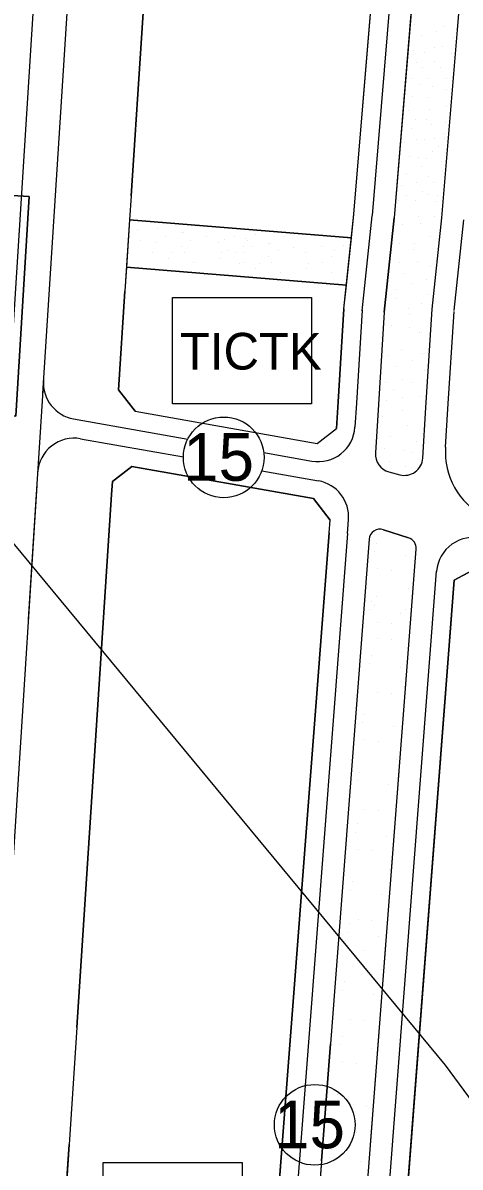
# Model space of a CAD drawing. Extents: x 419109 to 421295, y 4452223 to 4457798.
# Drawn here: x 420098 to 420217.2, y 4452952.7 to 4453264.7 of the extents above; entities that cross this region are included whole.
import ezdxf

# ---------------------------------------------------------------- set-up
doc = ezdxf.new("R2010")
doc.units = 0
for name, color, linetype in [('ADA', 7, 'Continuous'), ('ADAKENARI', 7, 'Continuous'), ('Default', 7, 'Continuous'), ('KALDIRIM', 7, 'Continuous'), ('KD_DAIRE', 7, 'Continuous'), ('KD_YGEN', 7, 'Continuous'), ('LJ_SEMBOL', 7, 'Continuous'), ('PL_AYA_PARK_DINLENME', 7, 'Continuous'), ('PL_RAYLI_TOPLU_TAŞIMA_İST', 7, 'Continuous'), ('PL_TİCK', 7, 'Continuous'), ('PL_TURZM', 7, 'Continuous'), ('RAYLI_TOPLU_TAŞIMA_HATTI', 7, 'Continuous'), ('SN_3_DERECE_KAYNAK_KORUMA', 7, 'Continuous'), ('TR_PARKALANI', 7, 'Continuous'), ('TR_TİC_TURIZM_K', 7, 'Continuous'), ('TR_TİCK', 7, 'Continuous')]:
    doc.layers.add(name, color=color, linetype=linetype)

# ---------------------------------------------------------------- blocks, each defined once
blk = doc.blocks.new('POINT_DISPLAY')
at = {"layer": 'Default'}
blk.add_line((0, 0), (0, 0), dxfattribs=at)

msp = doc.modelspace()

# ---------------------------------------------------------------- linework, layer by layer
at = {"layer": 'ADA'}
for p, q in [((420127.06, 4453211.01), (420187.53, 4453206.09)), ((420126.21, 4453198.03), (420186.18, 4453193.16))]:
    msp.add_line(p, q, dxfattribs=at)
at = {"layer": 'ADAKENARI'}
for p, q in [((420127.48, 4453217.49), (420140.52, 4453416.74)), ((420213.08, 4453379.48), (420199.16, 4453211.53)), ((420188.21, 4453212.56), (420200.34, 4453358.96)), ((420216.45, 4453262.77), (420218.11, 4453282.75)), ((420212.21, 4453211.51), (420216.45, 4453262.77)), ((420127.48, 4453217.49), (420127.06, 4453211.01)), ((420185.5, 4453186.69), (420188.21, 4453212.56)), ((420196.47, 4453185.78), (420199.16, 4453211.53)), ((420209.54, 4453186.61), (420212.21, 4453211.51)), ((420127.06, 4453211.01), (420125.78, 4453191.55)), ((420124.02, 4453164.65), (420125.78, 4453191.55)), ((420185.5, 4453186.69), (420183.92, 4453161.33)), ((420207.87, 4453159.84), (420209.54, 4453186.61)), ((420196.47, 4453185.78), (420194.9, 4453160.65)), ((420128.62, 4453158.79), (420124.02, 4453164.65)), ((420183.92, 4453161.33), (420183.47, 4453154.12)), ((420194.9, 4453160.65), (420194.07, 4453147.4)), ((420207.01, 4453145.99), (420207.87, 4453159.84)), ((420122.16, 4453136.1), (420122.39, 4453139.62)), ((420197.77, 4453142.26), (420200.72, 4453141.47)), ((420112.64, 4452990.73), (420122.16, 4453136.1)), ((420181.47, 4453125.59), (420181.74, 4453129.1)), ((420181.47, 4453125.59), (420170.86, 4452987.15)), ((420192.37, 4453123.86), (420181.82, 4452986.31)), ((420196.28, 4453126.48), (420203.14, 4453124.27)), ((420186.83, 4452881.59), (420205.2, 4453121.18)), ((420215.59, 4453112.73), (420225.15, 4453117.94)), ((420199.11, 4452897.8), (420215.59, 4453112.73)), ((420112.64, 4452990.73), (420110.56, 4452958.8)), ((420170.86, 4452987.15), (420168.41, 4452955.24)), ((420179.38, 4452954.4), (420181.82, 4452986.31)), ((420098.01, 4452767.09), (420110.56, 4452958.8)), ((420168.41, 4452955.24), (420162.88, 4452883.12)), ((420179.38, 4452954.4), (420173.86, 4452882.42))]:
    msp.add_line(p, q, dxfattribs=at)
msp.add_lwpolyline([(420084.36, 4453218.25), (420099.69, 4453217.31), (420096.04, 4453157.41), (420080.71, 4453158.34)], close=True, dxfattribs=at)
for points in [[(420128.62, 4453158.79), (420178.23, 4453150.01), (420183.47, 4453154.12)], [(420122.39, 4453139.62), (420127.64, 4453143.73), (420177.2, 4453134.96), (420181.74, 4453129.1)]]:
    msp.add_lwpolyline(points, dxfattribs=at)
for centre, radius, start, end in [((420199.06, 4453147.09), 5, 176.4249, 254.9936), ((420202.02, 4453146.3), 5, 254.9936, 356.4249), ((420195.36, 4453123.63), 3, 72.0635, 175.6158), ((420202.21, 4453121.41), 3, 355.6158, 72.0635)]:
    msp.add_arc(centre, radius, start, end, dxfattribs=at)
at = {"layer": 'KALDIRIM'}
for p, q in [((420119.66, 4453419.53), (420103.35, 4453163.66)), ((420207.1, 4453379.98), (420193.19, 4453212.15)), ((420190.48, 4453186.17), (420193.18, 4453212.04)), ((420215.54, 4453186.21), (420218.19, 4453211)), ((420190.49, 4453186.38), (420188.91, 4453161.02)), ((420213.86, 4453159.46), (420215.52, 4453185.99)), ((420103.59, 4453167.29), (420099.43, 4453102.09)), ((420188.91, 4453161.02), (420188.5, 4453154.41)), ((420213.2, 4453148.96), (420213.86, 4453159.46)), ((420111.81, 4453156.69), (420142.93, 4453151.18)), ((420113.7, 4453151.28), (420141.75, 4453146.31)), ((420163.67, 4453147.51), (420176.77, 4453145.19)), ((420163.11, 4453142.53), (420178.53, 4453139.8)), ((420101.75, 4453138.55), (420078.39, 4452771.79)), ((420186.47, 4453125.45), (420186.76, 4453129.19)), ((420186.47, 4453125.45), (420175.84, 4452986.76)), ((420194.12, 4452898.18), (420210.76, 4453115.13)), ((420175.84, 4452986.76), (420173.39, 4452954.86)), ((420173.39, 4452954.86), (420167.87, 4452882.74))]:
    msp.add_line(p, q, dxfattribs=at)
for centre, radius, start, end in [((420113.56, 4453166.54), 10, 176.3547, 259.9575), ((420178.52, 4453155.03), 10, 259.9575, 356.4249), ((420111.96, 4453141.43), 10, 79.9575, 176.3547), ((420233.17, 4453147.71), 20, 176.4249, 241.6186), ((420176.79, 4453129.95), 10, 355.6158, 79.9575), ((420220.73, 4453114.36), 10, 74.9936, 175.6158)]:
    msp.add_arc(centre, radius, start, end, dxfattribs=at)
at = {"layer": 'KD_DAIRE'}
for centre in [(420152.75, 4453146.21), (420177.56, 4452964.19)]:
    msp.add_circle(centre, 11, dxfattribs=at)
at = {"layer": 'LJ_SEMBOL'}
for points in [[(420138.77, 4453189.77), (420176.7, 4453189.77), (420176.7, 4453160.83), (420138.77, 4453160.83)], [(420119.83, 4452953.88), (420157.76, 4452953.88), (420157.76, 4452924.95), (420119.83, 4452924.95)]]:
    msp.add_lwpolyline(points, close=True, dxfattribs=at)
at = {"layer": 'PL_AYA_PARK_DINLENME'}
for points in [[(420213.08, 4453379.48), (420199.16, 4453211.53), (420196.47, 4453185.78), (420194.9, 4453160.65), (420194.07, 4453147.4)], [(420207.01, 4453145.99), (420207.87, 4453159.84), (420209.54, 4453186.61), (420212.21, 4453211.51), (420216.45, 4453262.77), (420218.11, 4453282.75), (420225.63, 4453373.51)], [(420186.18, 4453193.16), (420187.53, 4453206.09), (420127.06, 4453211.01), (420126.21, 4453198.03), (420186.18, 4453193.16)], [(420197.77, 4453142.26), (420200.72, 4453141.47)], [(420192.37, 4453123.86), (420181.82, 4452986.31), (420179.38, 4452954.4), (420173.86, 4452882.42)], [(420203.14, 4453124.27), (420196.28, 4453126.48)], [(420181.7, 4452785.39), (420186.83, 4452881.58), (420205.2, 4453121.18)]]:
    msp.add_lwpolyline(points, dxfattribs=at)
for centre, radius, start, end in [((420199.06, 4453147.09), 5, 176.4249, 254.9936), ((420202.02, 4453146.3), 5, 254.9936, 356.4249), ((420195.36, 4453123.63), 3, 72.0635, 175.6158), ((420202.21, 4453121.41), 3, 355.6158, 72.0635)]:
    msp.add_arc(centre, radius, start, end, dxfattribs=at)
at = {"layer": 'PL_RAYLI_TOPLU_TAŞIMA_İST'}
msp.add_lwpolyline([(420096.04, 4453157.41), (420099.69, 4453217.31), (420084.36, 4453218.25), (420080.71, 4453158.34), (420096.04, 4453157.41)], dxfattribs=at)
at = {"layer": 'PL_TİCK'}
msp.add_lwpolyline([(420276.06, 4452881.68), (420276.59, 4452890.16), (420280.84, 4452959.33), (420282.07, 4452979.3), (420284.65, 4453021.25), (420285.88, 4453041.22), (420287.88, 4453073.74), (420279.7, 4453088.47), (420225.15, 4453117.94), (420215.59, 4453112.73), (420199.11, 4452897.8), (420198.46, 4452889.32), (420230.3, 4452886.18), (420276.06, 4452881.68)], dxfattribs=at)
at = {"layer": 'PL_TURZM'}
for points in [[(420137.29, 4453367.44), (420127.48, 4453217.49), (420127.06, 4453211.01), (420187.53, 4453206.09), (420188.21, 4453212.56), (420200.34, 4453358.96), (420201.05, 4453367.44), (420137.29, 4453367.44)], [(420126.21, 4453198.03), (420125.78, 4453191.55), (420124.02, 4453164.65), (420128.62, 4453158.79), (420178.23, 4453150.01), (420183.47, 4453154.12), (420183.92, 4453161.33), (420185.5, 4453186.69), (420186.18, 4453193.16), (420126.21, 4453198.03)], [(420122.39, 4453139.62), (420122.16, 4453136.1), (420112.64, 4452990.73), (420110.56, 4452958.8), (420098.01, 4452767.09), (420102.54, 4452763.32), (420152.37, 4452775.84), (420157.49, 4452782.05), (420162.88, 4452883.12), (420168.41, 4452955.24), (420170.86, 4452987.15), (420181.47, 4453125.59), (420181.74, 4453129.1), (420177.2, 4453134.96), (420127.64, 4453143.73), (420122.39, 4453139.62)]]:
    msp.add_lwpolyline(points, dxfattribs=at)
at = {"layer": 'RAYLI_TOPLU_TAŞIMA_HATTI'}
msp.add_line((420093.72, 4453154.8), (420103.36, 4453307.79), dxfattribs=at)
at = {"layer": 'SN_3_DERECE_KAYNAK_KORUMA'}
msp.add_lwpolyline([(420357.81, 4452232.59), (420364.57, 4452258.77), (420388.14, 4452395.87), (420395.04, 4452520.02), (420383.4, 4452655.62), (420344.11, 4452773.22), (420290.77, 4452875.07), (420213.22, 4452980.45), (420010.57, 4453225.26), (419772.92, 4453473.96), (419554.68, 4453657.1), (419332.55, 4453805.23), (419159.82, 4453894.89), (419126.5, 4453906.07)], dxfattribs=at)
at = {"layer": 'TR_TİC_TURIZM_K'}
for points in [[(420137.29, 4453367.44), (420127.48, 4453217.49), (420127.06, 4453211.01), (420187.53, 4453206.09), (420188.21, 4453212.56), (420200.34, 4453358.96), (420201.05, 4453367.44), (420137.29, 4453367.44)], [(420185.5, 4453186.69), (420186.18, 4453193.16), (420126.21, 4453198.03), (420125.78, 4453191.55), (420124.02, 4453164.65), (420128.62, 4453158.79), (420178.23, 4453150.01), (420183.47, 4453154.12), (420183.92, 4453161.33), (420185.5, 4453186.69)], [(420138.77, 4453160.83), (420138.77, 4453189.77), (420176.7, 4453189.77), (420176.7, 4453160.83), (420138.77, 4453160.83)], [(420127.64, 4453143.73), (420122.39, 4453139.62), (420122.16, 4453136.1), (420112.64, 4452990.73), (420110.56, 4452958.8), (420098.01, 4452767.09), (420102.54, 4452763.32), (420152.37, 4452775.84), (420157.49, 4452782.05), (420162.88, 4452883.12), (420168.41, 4452955.24), (420170.86, 4452987.15), (420181.47, 4453125.59), (420181.74, 4453129.1), (420177.2, 4453134.96), (420127.64, 4453143.73)], [(420119.83, 4452924.95), (420119.83, 4452953.88), (420157.76, 4452953.88), (420157.76, 4452924.95), (420119.83, 4452924.95)]]:
    msp.add_lwpolyline(points, dxfattribs=at)
at = {"layer": 'TR_TİCK'}
msp.add_lwpolyline([(420276.06, 4452881.68), (420276.59, 4452890.16), (420280.84, 4452959.33), (420282.07, 4452979.3), (420284.65, 4453021.25), (420285.88, 4453041.22), (420287.88, 4453073.74), (420279.7, 4453088.47), (420225.15, 4453117.94), (420215.59, 4453112.73), (420199.11, 4452897.8), (420198.46, 4452889.32), (420230.3, 4452886.18), (420276.06, 4452881.68)], dxfattribs=at)

# ---------------------------------------------------------------- block references
at = {"layer": 'TR_PARKALANI', "xscale": 0.1, "yscale": 0.10000000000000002}
for p in [(420204.87, 4453264.14), (420206.74, 4453261.27), (420210.81, 4453262.45), (420212.91, 4453263.69), (420210.21, 4453258.07), (420212.27, 4453258.11), (420215.42, 4453260.76), (420204.59, 4453257.24), (420207.56, 4453256.56), (420214.74, 4453256.42), (420205.42, 4453253.82), (420207.06, 4453252.65), (420210.21, 4453254.14), (420211.97, 4453252.56), (420203.93, 4453249.5), (420208.61, 4453249.57), (420213.34, 4453249.43), (420206.42, 4453247.83), (420209.69, 4453247.35), (420213.34, 4453246.6), (420204.14, 4453244.68), (420208.2, 4453244.4), (420203.13, 4453240.84), (420208.89, 4453241.16), (420213.34, 4453241.8), (420204.91, 4453238.28), (420208.11, 4453238.28), (420209.37, 4453236.93), (420213.25, 4453237.48), (420203.82, 4453235.93), (420205.16, 4453232.91), (420210.21, 4453233.03), (420212.98, 4453234.53), (420213.05, 4453233.14), (420201.94, 4453231.98), (420207.54, 4453232.8), (420211.17, 4453230.9), (420203.38, 4453228.18), (420205.8, 4453227.93), (420207.93, 4453227.63), (420209.64, 4453229.67), (420212, 4453227.02), (420202.58, 4453223.59), (420206.79, 4453225.49), (420212.25, 4453224.3), (420205.32, 4453221.03), (420208.5, 4453222.84), (420209.82, 4453221.05), (420201.23, 4453220.35), (420202.47, 4453217.51), (420207.01, 4453218.59), (420208.61, 4453217.92), (420210.97, 4453217.74), (420200.48, 4453216.21), (420205.03, 4453216.21), (420210.42, 4453215.96), (420205.92, 4453211.96), (420210.17, 4453211.96), (420129.19, 4453208.36), (420134.77, 4453208.55), (420145.49, 4453209.11), (420201.49, 4453209.68), (420206.42, 4453209.86), (420130.02, 4453205.36), (420134.21, 4453204.79), (420136.84, 4453206.48), (420141.16, 4453207.42), (420141.68, 4453207.42), (420143.74, 4453205.36), (420148.07, 4453206.3), (420151.32, 4453204.79), (420153, 4453205.59), (420155.64, 4453206.48), (420158.58, 4453205.78), (420159.12, 4453205.35), (420161.51, 4453206.86), (420169.3, 4453206.34), (420209.16, 4453206.52), (420133.32, 4453201.96), (420138.81, 4453201.97), (420141.11, 4453203.66), (420141.91, 4453202.16), (420152.13, 4453201.96), (420153.83, 4453202.59), (420155.83, 4453202.16), (420158.02, 4453202.02), (420158.22, 4453203.66), (420160.65, 4453203.71), (420164.98, 4453204.65), (420165.49, 4453204.66), (420167.56, 4453202.59), (420171.88, 4453203.53), (420175.13, 4453202.02), (420179.45, 4453203.71), (420182.93, 4453202.58), (420185.33, 4453204.09), (420200.57, 4453204.6), (420204.46, 4453202.87), (420204.87, 4453204.6), (420137.59, 4453200.46), (420144.5, 4453199.34), (420151.5, 4453200.46), (420157.14, 4453199.2), (420158.41, 4453199.34), (420162.62, 4453199.2), (420164.92, 4453200.9), (420165.73, 4453199.39), (420175.94, 4453199.2), (420179.64, 4453199.39), (420182.04, 4453200.9), (420200.62, 4453199.21), (420205.69, 4453199.58), (420161.4, 4453197.7), (420168.31, 4453196.57), (420175.32, 4453197.7), (420182.22, 4453196.57), (420201.76, 4453196.33), (420209.16, 4453198.16), (420198.01, 4453193.13), (420204, 4453193.59), (420208.07, 4453194.6), (420196.92, 4453190.21), (420199.61, 4453189.39), (420199.75, 4453191.99), (420208.29, 4453190.71), (420203.04, 4453186.83), (420206.69, 4453188.11), (420203.36, 4453185.14), (420198.56, 4453182.08), (420203.36, 4453181.57), (420206.05, 4453180.2), (420206.69, 4453180.34), (420197.46, 4453174.03), (420201.21, 4453175.5), (420206.88, 4453174.58), (420199.66, 4453171.06), (420204.32, 4453172.71), (420201.39, 4453167.41), (420207.52, 4453170.01), (420196.73, 4453166.49), (420199.15, 4453164.58), (420204.32, 4453166.54), (420197.1, 4453161.79), (420201.39, 4453162.43), (420206.33, 4453162.7), (420201.58, 4453158.86), (420195.91, 4453157.4), (420202.95, 4453154.93), (420198.29, 4453151.92), (420196.64, 4453148.72), (420205.23, 4453150.64), (420201.76, 4453147.99), (420203.86, 4453147.44), (420197.92, 4453145.06), (420202.35, 4453143.69), (420194.43, 4453122.84), (420193.9, 4453120.5), (420202.32, 4453119.45), (420194.61, 4453115.79), (420198.37, 4453115.45), (420194.43, 4453108.17), (420203.21, 4453110.32), (420193.11, 4453106.95), (420193.9, 4453105.83), (420192.58, 4453104.61), (420201.01, 4453103.57), (420202.32, 4453104.79), (420194.61, 4453101.12), (420198.37, 4453100.78), (420194.61, 4453096.8), (420198.37, 4453096.46), (420203.21, 4453095.65), (420192.58, 4453089.95), (420193.11, 4453092.28), (420201.01, 4453088.9), (420194.61, 4453082.13), (420198.37, 4453081.79), (420190.51, 4453073.87), (420191.04, 4453076.21), (420198.94, 4453072.82), (420191.23, 4453069.16), (420194.98, 4453068.82), (420199.82, 4453063.69), (420189.72, 4453060.32), (420189.2, 4453057.98), (420197.62, 4453056.93), (420191.23, 4453050.16), (420194.98, 4453049.83), (420189.16, 4453046.31), (420188.63, 4453043.97), (420197.06, 4453042.92), (420189.35, 4453039.26), (420193.1, 4453038.92), (420197.94, 4453033.79), (420187.84, 4453030.42), (420187.32, 4453028.08), (420195.74, 4453027.04), (420187.09, 4453019.04), (420189.35, 4453020.27), (420193.1, 4453019.93), (420186.56, 4453016.71), (420194.99, 4453015.66), (420187.28, 4453011.99), (420191.03, 4453011.66), (420195.88, 4453006.53), (420185.78, 4453003.16), (420185.25, 4453000.82), (420193.67, 4452999.77), (420187.28, 4452993), (420191.03, 4452992.66), (420185.02, 4452988.39), (420184.5, 4452986.06), (420192.92, 4452985.01), (420185.21, 4452981.34), (420188.96, 4452981.01), (420193.81, 4452975.88), (420183.71, 4452972.51), (420183.18, 4452970.17), (420191.61, 4452969.12), (420185.21, 4452962.35), (420188.96, 4452962.01), (420181.49, 4452955.22), (420182.02, 4452957.56), (420189.91, 4452954.17)]:
    msp.add_blockref('POINT_DISPLAY', p, dxfattribs=at)

# ---------------------------------------------------------------- texts
at = {"layer": 'KD_YGEN'}
for p in [(420141.65, 4453139.82), (420166.46, 4452957.8)]:
    msp.add_text('15', height=13, dxfattribs=at).set_placement(p)
at = {"layer": 'LJ_SEMBOL'}
msp.add_text('TICTK', height=10, dxfattribs=at).set_placement((420140.8, 4453170.15))

doc.saveas('drawing.dxf')
